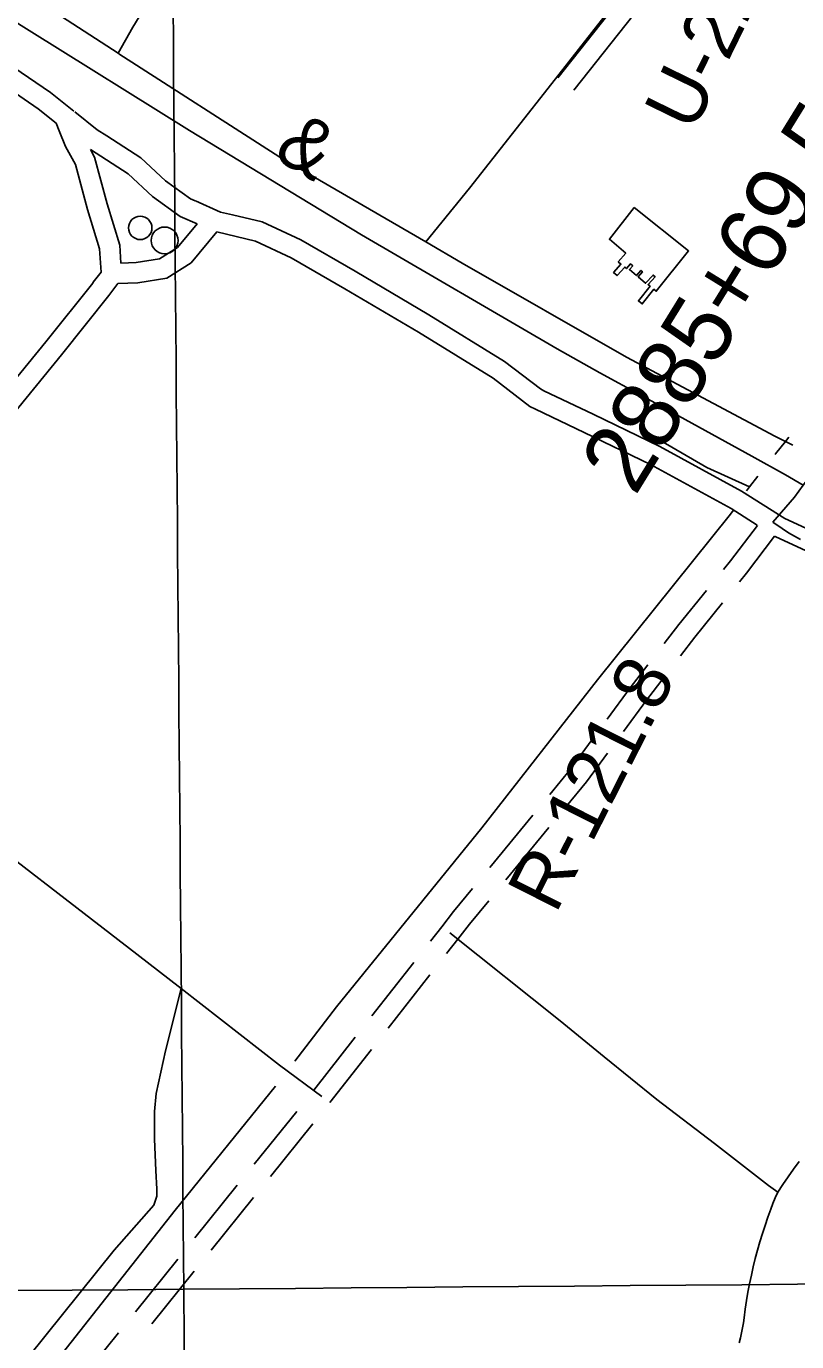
# Model space of a CAD drawing. Extents: x 3567028 to 3605064, y 510945 to 536587.
# Drawn here: x 3581504 to 3582642, y 522418 to 524363 of the extents above; entities that cross this region are included whole.
import ezdxf

# ---------------------------------------------------------------- set-up
doc = ezdxf.new("R2010")
doc.units = 0
for name, color, linetype in [('V-BLDG-OTLN', 7, 'Continuous'), ('V-DOMW-TANK', 7, 'Continuous'), ('V-DTCH-CNTR', 7, 'Continuous'), ('V-GRID-MAJR', 7, 'Continuous'), ('V-RAIL-IDEN', 7, 'Continuous'), ('V-RAIL-TRAK', 7, 'Continuous'), ('V-RIVR-RANG-IDEN', 7, 'Continuous'), ('V-ROAD-CNTR', 7, 'Continuous'), ('V-SURV-IDEN', 7, 'Continuous'), ('V-TOPO-SHOR', 7, 'Continuous')]:
    doc.layers.add(name, color=color, linetype=linetype)

msp = doc.modelspace()

# ---------------------------------------------------------------- linework, layer by layer
at = {"layer": 'V-BLDG-OTLN'}
msp.add_lwpolyline([(3582401.916, 524095.397), (3582482.378, 524031.256), (3582434.731, 523971.487), (3582431.09, 523974.395), (3582413.856, 523952.762), (3582408.199, 523957.22000000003), (3582425.511, 523978.974), (3582422.435, 523981.303), (3582432.972, 523992.96), (3582429.923, 523995.47500000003), (3582418.937, 523983.429), (3582407.884, 523992.98000000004), (3582414.241, 524000.239), (3582411.988, 524002.229), (3582405.324, 523994.613), (3582395.072, 524003.614), (3582399.825, 524009.043), (3582396.475, 524011.908), (3582390.48, 524005.11100000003), (3582388.006, 524007.28), (3582376.83, 523994.68200000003), (3582371.467, 523999.299), (3582382.325, 524011.568), (3582378.485, 524015.04600000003), (3582389.614, 524027.768), (3582365.39, 524048.297)], close=True, dxfattribs=at)
at = {"layer": 'V-DOMW-TANK'}
for centre, radius in [((3581671.875617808, 524065.20084338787), 17.286967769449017), ((3581707.8705458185, 524046.59188060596), 19.85679437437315)]:
    msp.add_circle(centre, radius, dxfattribs=at)
at = {"layer": 'V-DTCH-CNTR'}
for p, q in [((3582606.739, 523630.19), (3582638.909, 523666.875)), ((3582129.4220000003, 523022.65400000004), (3582292.7, 522892.447))]:
    msp.add_line(p, q, dxfattribs=at)
for points in [[(3582638.909, 523666.875), (3582651.932, 523684.84), (3582678.091, 523718.075), (3582726.387, 523779.087), (3582784.732, 523851.001), (3582859.2, 523946.745), (3582938.234, 524053.927), (3583014.747, 524157.136), (3583075.663, 524240.504), (3583120.9420000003, 524298.044)], [(3581940.098, 522780.853), (3581877.714, 522827.365), (3581732.472, 522940.38), (3581666.961, 522991.357), (3581383.284, 523210.059), (3581157.687, 523390.34), (3581147.8680000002, 523398.77400000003), (3581057.505, 523476.876), (3580812.625, 523674.414), (3580565.933, 523870.205), (3580265.807, 524115.017), (3580156.933, 524200.635)], [(3582647.877, 523604.346), (3582629.992, 523614.44200000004), (3582620.557, 523620.49), (3582606.739, 523630.19)], [(3581732.472, 522940.38), (3581709.221, 522848.16500000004), (3581695.549, 522785.02900000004), (3581692.985, 522758.61), (3581692.9420000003, 522717.517), (3581694.9, 522671.51300000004), (3581696.487, 522643.625), (3581696.298, 522633.18), (3581691.8850000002, 522620.028), (3581633.574, 522553.515), (3581480.406, 522363.344), (3581379.1180000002, 522230.742), (3581270.6010000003, 522315.576), (3581070.765, 522473.795), (3580853.765, 522645.552), (3580650.247, 522799.474)], [(3582292.7, 522892.447), (3582357.708, 522839.604), (3582435.6180000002, 522776.196), (3582520.502, 522711.242), (3582600.419, 522649.316), (3582614.3200000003, 522639.24)], [(3582557.1240000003, 522416.322), (3582559.0100000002, 522423.711), (3582560.683, 522431.151), (3582562.1410000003, 522438.637), (3582563.381, 522446.161), (3582564.4, 522453.718), (3582566.115, 522466.34), (3582568.052, 522478.927), (3582570.215, 522491.479), (3582572.599, 522503.99), (3582575.2060000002, 522516.456), (3582578.032, 522528.875), (3582581.079, 522541.243), (3582584.346, 522553.554), (3582587.83, 522565.803), (3582591.5300000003, 522577.99100000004), (3582595.448, 522590.11100000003), (3582599.579, 522602.157), (3582603.9250000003, 522614.128), (3582607.105, 522622.614), (3582610.573, 522630.989), (3582614.3200000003, 522639.24), (3582621.91, 522650.762), (3582629.691, 522662.155), (3582637.661, 522673.41500000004), (3582645.821, 522684.542)]]:
    msp.add_lwpolyline(points, dxfattribs=at)
at = {"layer": 'V-GRID-MAJR'}
for points in [[(3581749.169, 520929.625), (3581736.185, 522495.743), (3581685.937, 528556.507), (3581635.688, 534617.285), (3581635.663, 534620.355)], [(3571178.42, 522409.74700000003), (3576457.305, 522452.36100000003), (3581736.185, 522495.743), (3587015.058, 522539.892), (3592293.9250000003, 522584.81), (3597572.785, 522630.495), (3602851.6380000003, 522676.94800000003), (3602851.639, 522676.94800000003)]]:
    msp.add_spline(points, degree=3, dxfattribs=at)
at = {"layer": 'V-RAIL-TRAK'}
for points in [[(3582288.201, 523886.456), (3581998.886, 524054.808), (3581744.637, 524209.184), (3581507.485, 524357.025), (3581365.741, 524446.49)], [(3582288.201, 523886.456), (3582351.23, 523851.056), (3582412.609, 523817.33400000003), (3582496.878, 523770.799), (3582575.841, 523727.631), (3582625.603, 523699.981), (3582651.932, 523684.84)]]:
    msp.add_lwpolyline(points, dxfattribs=at)
at = {"layer": 'V-ROAD-CNTR'}
for p, q in [((3582252.0073457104, 523196.63822086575), (3582188.5548183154, 523119.3480717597)), ((3582275.9316303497, 523178.5004558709), (3582212.4791028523, 523101.2103066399)), ((3582076.066931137, 522978.84134414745), (3582014.418255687, 522900.1048322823)), ((3582099.9765138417, 522960.7153670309), (3582038.3278383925, 522881.9788551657)), ((3582013.668368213, 522850.4842504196), (3581952.019692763, 522771.7477385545)), ((3581903.2249950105, 522758.55835961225), (3581840.5003203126, 522680.6765938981)), ((3581927.141833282, 522740.42661883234), (3581864.4171586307, 522662.54485317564)), ((3581815.4104504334, 522649.52388761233), (3581752.6857757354, 522571.6421218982)), ((3581839.3272887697, 522631.39214691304), (3581776.602614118, 522553.51038125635)), ((3581727.595905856, 522540.4894156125), (3581664.8712311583, 522462.6076498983)), ((3581751.512744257, 522522.35767499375), (3581688.788069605, 522444.47590933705))]:
    msp.add_line(p, q, dxfattribs=at)
for points in [[(3582772.9404156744, 524741.36849105), (3582534.104893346, 524596.8187801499), (3582289.3793827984, 524287.26939925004)], [(3582788.4743846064, 524715.7025423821), (3582554.276853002, 524573.960825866), (3582312.9133357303, 524268.66343646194)], [(3581573.7208141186, 524237.81149816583), (3581539.013883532, 524265.42244294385), (3581474.2270131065, 524309.7033543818), (3581384.148193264, 524357.9862578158), (3581332.5532964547, 524386.0442017)], [(3581547.58486639, 524220.268533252), (3581521.1879191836, 524241.268491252), (3581458.6310442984, 524284.02540573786), (3581369.8962217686, 524331.588310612), (3581318.221325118, 524359.6882544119)], [(3581622.541716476, 524201.133571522), (3581608.433744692, 524210.1955533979), (3581575.1098113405, 524236.706500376)], [(3581552.142857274, 524208.92255594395), (3581547.58486639, 524220.268533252)], [(3581602.505756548, 523984.80900417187), (3581613.9937335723, 523999.91597395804), (3581611.8037379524, 524034.3679050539), (3581593.9447736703, 524092.2877892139), (3581576.2548090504, 524158.6936564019), (3581561.463838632, 524185.7226023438), (3581552.142857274, 524208.92255594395)], [(3581752.90945574, 524105.34576309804), (3581746.056469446, 524108.38275702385), (3581709.067543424, 524134.6957043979), (3581672.8006159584, 524168.851636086), (3581622.541716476, 524201.133571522)], [(3581755.8864497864, 524071.2118313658), (3581731.13449929, 524082.180809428), (3581689.99958156, 524111.44375090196), (3581654.2526530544, 524145.1096835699), (3581598.1757652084, 524181.128611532)], [(3581643.21467513, 524013.108947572), (3581641.517678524, 524039.81389416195), (3581622.78471599, 524100.571772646), (3581604.3107529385, 524169.9176339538), (3581598.1757652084, 524181.128611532)], [(3581808.1083453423, 524084.5578046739), (3581790.7333800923, 524088.585796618), (3581753.74945406, 524104.9737638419)], [(3582268.572424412, 523824.4853248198), (3582263.395434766, 523826.96531985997), (3582210.480540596, 523867.57223864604), (3582098.52376451, 523936.8201001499), (3581989.574982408, 524001.0099717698), (3581909.1521432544, 524047.59787859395), (3581852.332256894, 524074.30382518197), (3581808.1083453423, 524084.5578046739)], [(3581638.7906839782, 523982.96400786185), (3581668.516624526, 523983.848006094), (3581711.2065391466, 523990.81999214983), (3581746.9724676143, 524013.592946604), (3581784.8743918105, 524059.14785549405)], [(3581643.21467513, 524013.108947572), (3581665.6406302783, 524013.7759462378), (3581700.290560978, 524019.433934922), (3581726.908507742, 524036.3829010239), (3581755.8864497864, 524071.2118313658)], [(3582256.1134493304, 523797.19037941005), (3582247.6134663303, 523801.2613712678), (3582193.414574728, 523842.85228808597), (3582083.0177955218, 523911.13615151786), (3581974.4410126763, 523975.1060235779), (3581895.2281711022, 524020.9939318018), (3581842.4542766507, 524045.7978821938), (3581784.8743918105, 524059.14785549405)], [(3581327.16030724, 523642.2616892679), (3581401.109159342, 523736.272501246), (3581532.225897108, 523896.48518082), (3581601.622758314, 523983.6480064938), (3581602.505756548, 523984.80900417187)], [(3581350.7402600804, 523623.7137263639), (3581424.509112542, 523717.49653879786), (3581555.56985042, 523877.641218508), (3581625.300710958, 523965.2240433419), (3581638.7906839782, 523982.96400786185)], [(3583171.064619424, 523366.75124028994), (3583153.73165409, 523377.51621876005), (3583037.583886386, 523426.2191213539), (3582871.5262185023, 523517.149939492), (3582775.4394106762, 523567.4358389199), (3582706.861547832, 523597.40777897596), (3582624.59271237, 523635.26970325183), (3582560.4538406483, 523675.962621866), (3582440.0820813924, 523742.108489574), (3582341.285278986, 523789.658394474), (3582268.572424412, 523824.4853248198)], [(3582583.8391738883, 523625.5974349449), (3582545.179871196, 523650.12467354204), (3582426.3421088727, 523715.426542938), (3582328.301304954, 523762.6144485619), (3582256.1134493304, 523797.19037941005)], [(3582584.2408903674, 523625.3425675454), (3582544.494892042, 523572.9147274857), (3582533.967329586, 523559.93869305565)], [(3582609.660872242, 523609.2149626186), (3582568.103107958, 523554.39727251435), (3582557.886570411, 523541.80460032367)], [(3583158.0166455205, 523339.539294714), (3583139.929681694, 523350.77227224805), (3583024.543912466, 523399.157175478), (3582857.3662468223, 523490.69999239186), (3582762.461436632, 523540.36789305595), (3582694.581572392, 523570.03383372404), (3582610.220741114, 523608.8597560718), (3582609.451296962, 523609.34792680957)], [(3582508.7678480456, 523528.87838432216), (3582468.023952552, 523478.65838392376), (3582446.539694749, 523450.61677006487)], [(3582532.68708646, 523510.7442886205), (3582491.5840474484, 523460.08161607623), (3582470.446495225, 523432.4925281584)], [(3582422.212720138, 523418.86479451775), (3582396.305394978, 523385.05011890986), (3582362.3171829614, 523338.7934551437)], [(3582446.1195215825, 523400.7405538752), (3582420.3026050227, 523367.0438810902), (3582386.2263710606, 523320.66742280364)], [(3582338.632630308, 523306.55967985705), (3582307.802811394, 523264.6014689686), (3582277.3883566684, 523227.5542805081)], [(3582362.541817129, 523288.4336457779), (3582331.5011886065, 523246.18853103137), (3582301.3126413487, 523209.41651556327)], [(3582163.173807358, 523088.4320121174), (3582135.0563036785, 523054.1826899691), (3582117.6113963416, 523031.901142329), (3582100.726401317, 523010.33594889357)], [(3582187.0980918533, 523070.2942469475), (3582158.4636963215, 523035.4153100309), (3582141.232603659, 523013.40685767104), (3582124.6359840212, 522992.209971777)], [(3581989.758785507, 522868.61022753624), (3581928.287468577, 522790.10023458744), (3581928.110112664, 522789.87371363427)], [(3581639.781361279, 522431.45494361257), (3581603.2057663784, 522386.04104666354), (3581577.6821265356, 522353.0791766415)]]:
    msp.add_lwpolyline(points, dxfattribs=at)
at = {"layer": 'V-TOPO-SHOR'}
for p in [(3582609.7060000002, 523757.032), (3582636.345, 523743.739)]:
    msp.add_line(p, (3582625.765, 523749.504), dxfattribs=at)
for points in [[(3581031.839, 524714.966), (3581117.417, 524658.255), (3581118.8200000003, 524657.348), (3581290.696, 524546.188), (3581464.721, 524436.905), (3581639.126, 524323.313), (3581640.054, 524322.706), (3581878.2430000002, 524169.666), (3582094.161, 524044.387), (3582147.798, 524013.268), (3582390.427, 523874.115), (3582609.7060000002, 523757.032)], [(3582614.591, 524702.424), (3582530.275, 524596.393), (3582421.6550000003, 524459.367), (3582285.84, 524285.82), (3582158.6180000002, 524123.989), (3582094.161, 524044.387)], [(3581741.4050000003, 524496.747), (3581710.4050000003, 524442.832), (3581660.7630000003, 524362.0160000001), (3581639.126, 524323.313)], [(3582411.964, 523767.50800000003), (3582509.492, 523710.94200000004), (3582572.642, 523682.428)], [(3582630.7490000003, 523755.847), (3582625.765, 523749.504), (3582611.113, 523730.859), (3582610.421, 523729.989)], [(3582584.966, 523697.944), (3582572.642, 523682.428), (3582568.015, 523676.603)], [(3582548.102, 523647.382), (3582544.299, 523641.726), (3582347.867, 523396.824)], [(3582347.867, 523396.824), (3582176.665, 523177.82300000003), (3581961.77, 522913.226), (3581900.586, 522832.803)], [(3581871.8140000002, 522796.072), (3581723.737, 522612.49700000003), (3581518.767, 522352.641), (3581423.128, 522232.075)]]:
    msp.add_lwpolyline(points, dxfattribs=at)

# ---------------------------------------------------------------- texts
at = {"layer": 'V-RAIL-IDEN'}
msp.add_text('&', height=82.99983200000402, rotation=329.17880072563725, dxfattribs=at).set_placement((3581866.4262287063, 524170.4446329))
at = {"layer": 'V-RIVR-RANG-IDEN'}
for s, height, rotation, p in [('U-220', 82.99999999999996, 63.968325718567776, (3582488.9585512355, 524204.5838767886)), ('R-121.8', 82.9999980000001, 63.13619726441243, (3582285.954, 523049.251))]:
    msp.add_text(s, height=height, rotation=rotation, dxfattribs=at).set_placement(p)
at = {"layer": 'V-SURV-IDEN'}
msp.add_text('2885+69.5', height=100, rotation=58.316476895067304, dxfattribs=at).set_placement((3582403.26549586, 523667.22606718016))

doc.saveas('drawing.dxf')
